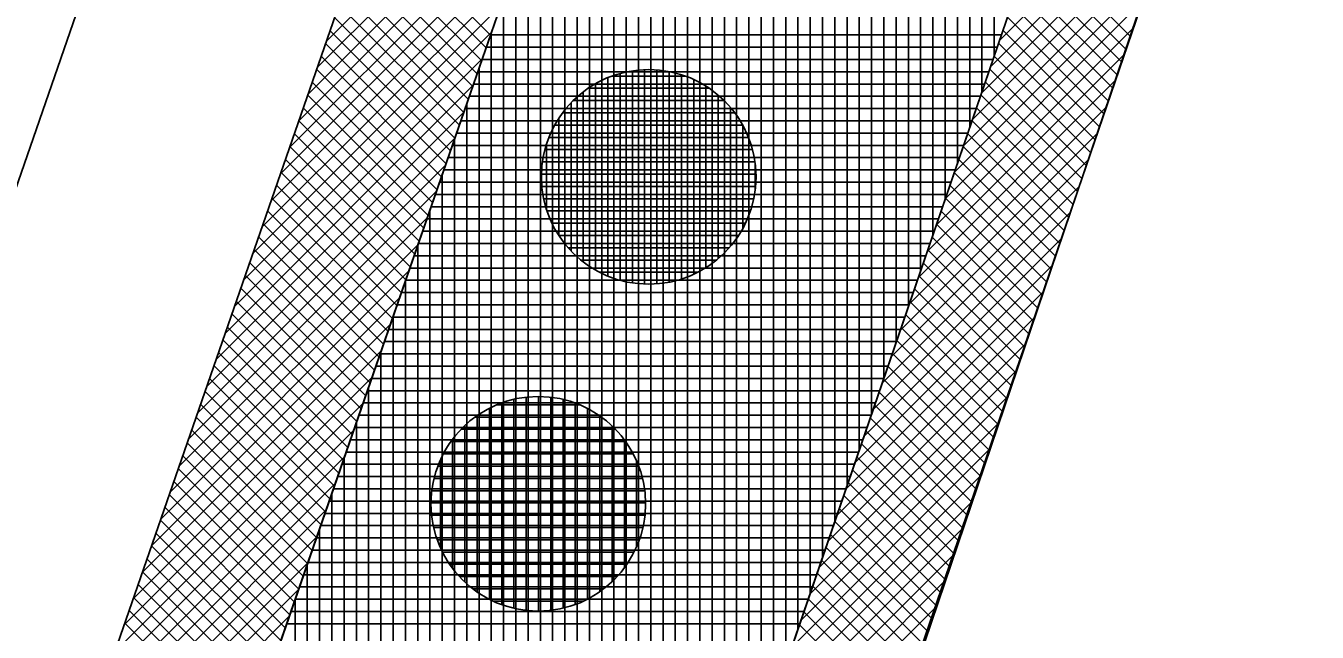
# Model space of a CAD drawing. Extents: x -565346 to -564154, y -1097386 to -1095620.
# Drawn here: x -564222.92 to -564201.86, y -1096410.85 to -1096400.96 of the extents above; entities that cross this region are included whole.
import ezdxf

# ---------------------------------------------------------------- set-up
doc = ezdxf.new("R2010")
doc.units = 0
for name, color, linetype in [('Vrstva 1', 7, 'Continuous'), ('Vrstva 13', 7, 'Continuous'), ('Vrstva 41', 7, 'Continuous'), ('Vrstva 42', 7, 'Continuous'), ('Vrstva 43', 7, 'Continuous'), ('Vrstva 44', 7, 'Continuous')]:
    doc.layers.add(name, color=color, linetype=linetype)

msp = doc.modelspace()

# ---------------------------------------------------------------- linework, layer by layer
at = {"layer": 'Vrstva 1'}
for p, q in [((-564183.37, -1096301.17), (-564225.11, -1096421.68)), ((-564202.39, -1096343.85), (-564233.51, -1096433.72))]:
    msp.add_line(p, q, dxfattribs=at)
at = {"layer": 'Vrstva 13'}
msp.add_line((-564171.03, -1096302.15), (-564215.39, -1096431.76), dxfattribs=at)
at = {"layer": 'Vrstva 41'}
for points in [[(-564215.226, -1096425.104), (-564213.26, -1096425.74), (-564190.01, -1096357.19), (-564171.03, -1096302.15), (-564177.55, -1096264.11), (-564190.98, -1096227.75), (-564194.264, -1096223.181), (-564195.888, -1096224.348), (-564192.762, -1096228.697), (-564179.49, -1096264.63), (-564173.087, -1096301.985)], [(-564225.11, -1096421.68), (-564222.748, -1096422.498), (-564180.797, -1096301.38), (-564186.765, -1096266.582), (-564199.442, -1096232.246), (-564201.974, -1096228.723), (-564204.005, -1096230.182), (-564201.67, -1096233.43), (-564189.19, -1096267.23), (-564183.37, -1096301.17)]]:
    msp.add_lwpolyline(points, close=True, dxfattribs=at)
at = {"layer": 'Vrstva 42'}
for p, q in [((-564213.975, -1096397.168), (-564218.022, -1096401.216)), ((-564214.125, -1096397.601), (-564218.172, -1096401.648)), ((-564214.274, -1096398.034), (-564218.322, -1096402.081)), ((-564203.855, -1096398.009), (-564207.044, -1096401.199)), ((-564214.424, -1096398.467), (-564218.472, -1096402.514)), ((-564204, -1096398.437), (-564207.191, -1096401.629)), ((-564214.574, -1096398.899), (-564218.621, -1096402.947)), ((-564204.145, -1096398.865), (-564207.339, -1096402.059)), ((-564217.305, -1096399.147), (-564215.341, -1096401.112)), ((-564214.724, -1096399.332), (-564218.771, -1096403.379)), ((-564217.378, -1096399.357), (-564215.413, -1096401.322)), ((-564204.29, -1096399.293), (-564207.486, -1096402.489)), ((-564217.451, -1096399.567), (-564215.486, -1096401.532)), ((-564206.483, -1096399.559), (-564204.913, -1096401.129)), ((-564214.874, -1096399.765), (-564218.921, -1096403.812)), ((-564217.524, -1096399.777), (-564215.559, -1096401.742)), ((-564204.435, -1096399.721), (-564207.633, -1096402.919)), ((-564206.555, -1096399.769), (-564204.984, -1096401.34)), ((-564217.596, -1096399.987), (-564215.632, -1096401.952)), ((-564206.627, -1096399.98), (-564205.056, -1096401.551)), ((-564215.024, -1096400.198), (-564219.071, -1096404.245)), ((-564217.669, -1096400.197), (-564215.704, -1096402.162)), ((-564204.58, -1096400.149), (-564207.78, -1096403.349)), ((-564206.699, -1096400.191), (-564205.128, -1096401.762)), ((-564217.742, -1096400.407), (-564215.777, -1096402.372)), ((-564206.771, -1096400.402), (-564205.199, -1096401.974)), ((-564215.174, -1096400.63), (-564219.221, -1096404.677)), ((-564217.815, -1096400.617), (-564215.85, -1096402.582)), ((-564204.726, -1096400.577), (-564207.927, -1096403.779)), ((-564206.843, -1096400.612), (-564205.271, -1096402.185)), ((-564217.887, -1096400.827), (-564215.923, -1096402.792)), ((-564206.916, -1096400.823), (-564205.342, -1096402.396)), ((-564215.324, -1096401.063), (-564219.371, -1096405.11)), ((-564217.96, -1096401.038), (-564215.995, -1096403.002)), ((-564204.871, -1096401.005), (-564208.074, -1096404.209)), ((-564206.988, -1096401.034), (-564205.414, -1096402.607)), ((-564218.033, -1096401.248), (-564216.068, -1096403.212)), ((-564207.06, -1096401.244), (-564205.486, -1096402.818)), ((-564215.474, -1096401.496), (-564219.521, -1096405.543)), ((-564218.106, -1096401.458), (-564216.141, -1096403.423)), ((-564205.016, -1096401.433), (-564208.222, -1096404.639)), ((-564207.132, -1096401.455), (-564205.557, -1096403.03)), ((-564218.179, -1096401.668), (-564216.214, -1096403.633)), ((-564207.204, -1096401.666), (-564205.629, -1096403.241)), ((-564215.623, -1096401.928), (-564219.671, -1096405.976)), ((-564218.251, -1096401.878), (-564216.286, -1096403.843)), ((-564205.161, -1096401.861), (-564208.369, -1096405.069)), ((-564207.276, -1096401.877), (-564205.701, -1096403.452)), ((-564218.324, -1096402.088), (-564216.359, -1096404.053)), ((-564207.348, -1096402.087), (-564205.772, -1096403.663)), ((-564215.773, -1096402.361), (-564219.82, -1096406.408)), ((-564218.397, -1096402.298), (-564216.432, -1096404.263)), ((-564205.306, -1096402.289), (-564208.516, -1096405.499)), ((-564207.42, -1096402.298), (-564205.844, -1096403.874)), ((-564218.47, -1096402.508), (-564216.505, -1096404.473)), ((-564207.492, -1096402.509), (-564205.916, -1096404.086)), ((-564215.923, -1096402.794), (-564219.97, -1096406.841)), ((-564218.542, -1096402.718), (-564216.578, -1096404.683)), ((-564205.451, -1096402.717), (-564208.663, -1096405.929)), ((-564207.565, -1096402.719), (-564205.987, -1096404.297)), ((-564218.615, -1096402.928), (-564216.65, -1096404.893)), ((-564207.637, -1096402.93), (-564206.059, -1096404.508)), ((-564216.073, -1096403.227), (-564220.12, -1096407.274)), ((-564218.688, -1096403.138), (-564216.723, -1096405.103)), ((-564205.597, -1096403.146), (-564208.81, -1096406.359)), ((-564207.709, -1096403.141), (-564206.13, -1096404.719)), ((-564218.761, -1096403.348), (-564216.796, -1096405.313)), ((-564207.781, -1096403.352), (-564206.202, -1096404.931)), ((-564216.223, -1096403.659), (-564220.27, -1096407.706)), ((-564218.833, -1096403.558), (-564216.869, -1096405.523)), ((-564205.742, -1096403.574), (-564208.958, -1096406.789)), ((-564207.853, -1096403.562), (-564206.274, -1096405.142)), ((-564218.906, -1096403.769), (-564216.941, -1096405.733)), ((-564207.925, -1096403.773), (-564206.345, -1096405.353)), ((-564216.373, -1096404.092), (-564220.42, -1096408.139)), ((-564218.979, -1096403.979), (-564217.014, -1096405.943)), ((-564205.887, -1096404.002), (-564209.105, -1096407.219)), ((-564207.997, -1096403.984), (-564206.417, -1096405.564)), ((-564219.052, -1096404.189), (-564217.087, -1096406.154)), ((-564208.069, -1096404.195), (-564206.489, -1096405.775)), ((-564216.523, -1096404.525), (-564220.57, -1096408.572)), ((-564219.124, -1096404.399), (-564217.16, -1096406.364)), ((-564206.032, -1096404.43), (-564209.252, -1096407.649)), ((-564208.142, -1096404.405), (-564206.56, -1096405.987)), ((-564219.197, -1096404.609), (-564217.232, -1096406.574)), ((-564208.214, -1096404.616), (-564206.632, -1096406.198)), ((-564219.27, -1096404.819), (-564217.305, -1096406.784)), ((-564206.177, -1096404.858), (-564209.399, -1096408.079)), ((-564208.286, -1096404.827), (-564206.704, -1096406.409)), ((-564216.673, -1096404.957), (-564220.72, -1096409.005)), ((-564219.343, -1096405.029), (-564217.378, -1096406.994)), ((-564208.358, -1096405.037), (-564206.775, -1096406.62)), ((-564219.416, -1096405.239), (-564217.451, -1096407.204)), ((-564206.322, -1096405.286), (-564209.546, -1096408.509)), ((-564208.43, -1096405.248), (-564206.847, -1096406.831)), ((-564216.822, -1096405.39), (-564220.87, -1096409.437)), ((-564219.488, -1096405.449), (-564217.523, -1096407.414)), ((-564208.502, -1096405.459), (-564206.918, -1096407.043)), ((-564219.561, -1096405.659), (-564217.596, -1096407.624)), ((-564206.468, -1096405.714), (-564209.693, -1096408.939)), ((-564208.574, -1096405.67), (-564206.99, -1096407.254)), ((-564216.972, -1096405.823), (-564221.019, -1096409.87)), ((-564219.634, -1096405.869), (-564217.669, -1096407.834)), ((-564208.646, -1096405.88), (-564207.062, -1096407.465)), ((-564219.707, -1096406.079), (-564217.742, -1096408.044)), ((-564206.613, -1096406.142), (-564209.841, -1096409.369)), ((-564208.719, -1096406.091), (-564207.133, -1096407.676)), ((-564217.122, -1096406.256), (-564221.169, -1096410.303)), ((-564219.779, -1096406.29), (-564217.815, -1096408.254)), ((-564208.791, -1096406.302), (-564207.205, -1096407.887)), ((-564219.852, -1096406.5), (-564217.887, -1096408.464)), ((-564206.758, -1096406.57), (-564209.988, -1096409.799)), ((-564208.863, -1096406.512), (-564207.277, -1096408.099)), ((-564217.272, -1096406.688), (-564221.319, -1096410.735)), ((-564219.925, -1096406.71), (-564217.96, -1096408.675)), ((-564208.935, -1096406.723), (-564207.348, -1096408.31)), ((-564219.998, -1096406.92), (-564218.033, -1096408.885)), ((-564206.903, -1096406.998), (-564210.135, -1096410.229)), ((-564209.007, -1096406.934), (-564207.42, -1096408.521)), ((-564217.422, -1096407.121), (-564221.469, -1096411.168)), ((-564220.07, -1096407.13), (-564218.106, -1096409.095)), ((-564209.079, -1096407.145), (-564207.492, -1096408.732)), ((-564220.143, -1096407.34), (-564218.178, -1096409.305)), ((-564207.048, -1096407.426), (-564210.282, -1096410.659)), ((-564209.151, -1096407.355), (-564207.563, -1096408.943)), ((-564217.572, -1096407.554), (-564221.619, -1096411.601)), ((-564220.216, -1096407.55), (-564218.251, -1096409.515)), ((-564209.223, -1096407.566), (-564207.635, -1096409.155)), ((-564220.289, -1096407.76), (-564218.324, -1096409.725)), ((-564207.194, -1096407.854), (-564210.429, -1096411.089)), ((-564209.296, -1096407.777), (-564207.706, -1096409.366)), ((-564217.722, -1096407.987), (-564221.769, -1096412.034)), ((-564220.361, -1096407.97), (-564218.397, -1096409.935)), ((-564209.368, -1096407.987), (-564207.778, -1096409.577)), ((-564220.434, -1096408.18), (-564218.469, -1096410.145)), ((-564207.339, -1096408.282), (-564210.577, -1096411.519)), ((-564209.44, -1096408.198), (-564207.85, -1096409.788)), ((-564217.872, -1096408.419), (-564221.919, -1096412.466)), ((-564220.507, -1096408.39), (-564218.542, -1096410.355)), ((-564209.512, -1096408.409), (-564207.921, -1096410)), ((-564220.58, -1096408.6), (-564218.615, -1096410.565)), ((-564207.484, -1096408.71), (-564210.724, -1096411.95)), ((-564209.584, -1096408.62), (-564207.993, -1096410.211)), ((-564218.021, -1096408.852), (-564222.069, -1096412.899)), ((-564220.652, -1096408.81), (-564218.688, -1096410.775)), ((-564209.656, -1096408.83), (-564208.065, -1096410.422)), ((-564220.725, -1096409.021), (-564218.76, -1096410.985)), ((-564207.629, -1096409.138), (-564210.871, -1096412.38)), ((-564209.728, -1096409.041), (-564208.136, -1096410.633)), ((-564218.171, -1096409.285), (-564222.219, -1096413.332)), ((-564220.798, -1096409.231), (-564218.833, -1096411.195)), ((-564209.8, -1096409.252), (-564208.208, -1096410.844)), ((-564220.871, -1096409.441), (-564218.906, -1096411.406)), ((-564207.774, -1096409.566), (-564211.018, -1096412.81)), ((-564209.873, -1096409.463), (-564208.279, -1096411.056)), ((-564218.321, -1096409.717), (-564222.368, -1096413.765)), ((-564220.944, -1096409.651), (-564218.979, -1096411.616)), ((-564209.945, -1096409.673), (-564208.351, -1096411.267)), ((-564221.016, -1096409.861), (-564219.051, -1096411.826)), ((-564207.919, -1096409.994), (-564211.165, -1096413.24)), ((-564210.017, -1096409.884), (-564208.423, -1096411.478)), ((-564218.471, -1096410.15), (-564222.518, -1096414.197)), ((-564221.089, -1096410.071), (-564219.124, -1096412.036)), ((-564210.089, -1096410.095), (-564208.494, -1096411.689)), ((-564221.162, -1096410.281), (-564219.197, -1096412.246)), ((-564210.161, -1096410.305), (-564208.566, -1096411.9)), ((-564218.621, -1096410.583), (-564222.668, -1096414.63)), ((-564221.235, -1096410.491), (-564219.27, -1096412.456)), ((-564208.065, -1096410.422), (-564211.312, -1096413.67)), ((-564210.233, -1096410.516), (-564208.638, -1096412.112)), ((-564221.307, -1096410.701), (-564219.343, -1096412.666)), ((-564210.305, -1096410.727), (-564208.709, -1096412.323))]:
    msp.add_line(p, q, dxfattribs=at)
at = {"layer": 'Vrstva 43'}
for p, q in [((-564207.13, -1096401.45), (-564207.13, -1096377.407)), ((-564207.33, -1096402.034), (-564207.33, -1096377.984)), ((-564207.53, -1096402.618), (-564207.53, -1096378.562)), ((-564207.73, -1096403.203), (-564207.73, -1096379.139)), ((-564207.93, -1096403.787), (-564207.93, -1096379.717)), ((-564208.13, -1096404.371), (-564208.13, -1096380.294)), ((-564208.33, -1096404.956), (-564208.33, -1096380.871)), ((-564208.53, -1096405.54), (-564208.53, -1096381.449)), ((-564208.73, -1096406.124), (-564208.73, -1096382.026)), ((-564208.93, -1096406.709), (-564208.93, -1096382.604)), ((-564209.13, -1096407.293), (-564209.13, -1096383.181)), ((-564209.33, -1096407.877), (-564209.33, -1096383.758)), ((-564209.53, -1096408.462), (-564209.53, -1096384.336)), ((-564209.73, -1096409.046), (-564209.73, -1096384.913)), ((-564209.93, -1096409.63), (-564209.93, -1096385.491)), ((-564210.13, -1096410.215), (-564210.13, -1096386.068)), ((-564210.33, -1096410.799), (-564210.33, -1096386.646)), ((-564210.53, -1096411.384), (-564210.53, -1096387.223)), ((-564210.73, -1096411.968), (-564210.73, -1096387.8)), ((-564210.93, -1096412.552), (-564210.93, -1096388.378)), ((-564211.13, -1096413.137), (-564211.13, -1096388.955)), ((-564211.33, -1096413.721), (-564211.33, -1096389.533)), ((-564211.53, -1096414.305), (-564211.53, -1096390.11)), ((-564211.73, -1096414.89), (-564211.73, -1096390.688)), ((-564211.93, -1096415.474), (-564211.93, -1096391.265)), ((-564212.13, -1096416.058), (-564212.13, -1096391.842)), ((-564212.33, -1096416.643), (-564212.33, -1096392.42)), ((-564212.53, -1096417.227), (-564212.53, -1096392.997)), ((-564212.73, -1096417.811), (-564212.73, -1096393.575)), ((-564212.93, -1096418.396), (-564212.93, -1096394.152)), ((-564213.13, -1096418.98), (-564213.13, -1096394.73)), ((-564213.33, -1096419.564), (-564213.33, -1096395.307)), ((-564213.53, -1096420.149), (-564213.53, -1096395.884)), ((-564213.73, -1096420.733), (-564213.73, -1096396.462)), ((-564213.93, -1096421.317), (-564213.93, -1096397.039)), ((-564214.13, -1096421.902), (-564214.13, -1096397.617)), ((-564214.33, -1096422.486), (-564214.33, -1096398.194)), ((-564214.53, -1096423.07), (-564214.53, -1096398.772)), ((-564214.73, -1096423.655), (-564214.73, -1096399.349)), ((-564214.93, -1096424.239), (-564214.93, -1096399.926)), ((-564215.13, -1096424.824), (-564215.13, -1096400.504)), ((-564215.34, -1096401.11), (-564207.014, -1096401.11)), ((-564215.33, -1096431.59), (-564215.33, -1096401.081)), ((-564215.409, -1096401.31), (-564207.082, -1096401.31)), ((-564215.478, -1096401.51), (-564207.151, -1096401.51)), ((-564215.548, -1096401.71), (-564207.219, -1096401.71)), ((-564215.53, -1096431.754), (-564215.53, -1096401.659)), ((-564215.617, -1096401.91), (-564207.288, -1096401.91)), ((-564215.686, -1096402.11), (-564207.356, -1096402.11)), ((-564215.756, -1096402.31), (-564207.424, -1096402.31)), ((-564215.73, -1096431.746), (-564215.73, -1096402.236)), ((-564215.825, -1096402.51), (-564207.493, -1096402.51)), ((-564215.93, -1096431.738), (-564215.93, -1096402.814)), ((-564215.894, -1096402.71), (-564207.561, -1096402.71)), ((-564215.963, -1096402.91), (-564207.63, -1096402.91)), ((-564216.033, -1096403.11), (-564207.698, -1096403.11)), ((-564216.13, -1096431.729), (-564216.13, -1096403.391)), ((-564216.102, -1096403.31), (-564207.767, -1096403.31)), ((-564216.171, -1096403.51), (-564207.835, -1096403.51)), ((-564216.24, -1096403.71), (-564207.904, -1096403.71)), ((-564216.33, -1096431.721), (-564216.33, -1096403.968)), ((-564216.31, -1096403.91), (-564207.972, -1096403.91)), ((-564216.448, -1096404.31), (-564208.109, -1096404.31)), ((-564216.379, -1096404.11), (-564208.041, -1096404.11)), ((-564216.518, -1096404.51), (-564208.177, -1096404.51)), ((-564216.587, -1096404.71), (-564208.246, -1096404.71)), ((-564216.53, -1096431.713), (-564216.53, -1096404.546)), ((-564216.656, -1096404.91), (-564208.314, -1096404.91)), ((-564216.73, -1096431.673), (-564216.73, -1096405.123)), ((-564216.725, -1096405.11), (-564208.383, -1096405.11)), ((-564216.795, -1096405.31), (-564208.451, -1096405.31)), ((-564216.864, -1096405.51), (-564208.52, -1096405.51)), ((-564216.933, -1096405.71), (-564208.588, -1096405.71)), ((-564216.93, -1096431.616), (-564216.93, -1096405.701)), ((-564217.003, -1096405.91), (-564208.657, -1096405.91)), ((-564217.072, -1096406.11), (-564208.725, -1096406.11)), ((-564217.141, -1096406.31), (-564208.794, -1096406.31)), ((-564217.13, -1096431.559), (-564217.13, -1096406.278)), ((-564217.21, -1096406.51), (-564208.862, -1096406.51)), ((-564217.28, -1096406.71), (-564208.93, -1096406.71)), ((-564217.349, -1096406.91), (-564208.999, -1096406.91)), ((-564217.33, -1096431.502), (-564217.33, -1096406.856)), ((-564217.418, -1096407.11), (-564209.067, -1096407.11)), ((-564217.53, -1096431.445), (-564217.53, -1096407.433)), ((-564217.487, -1096407.31), (-564209.136, -1096407.31)), ((-564217.557, -1096407.51), (-564209.204, -1096407.51)), ((-564217.626, -1096407.71), (-564209.273, -1096407.71)), ((-564217.73, -1096431.388), (-564217.73, -1096408.01)), ((-564217.695, -1096407.91), (-564209.341, -1096407.91)), ((-564217.834, -1096408.31), (-564209.478, -1096408.31)), ((-564217.765, -1096408.11), (-564209.41, -1096408.11)), ((-564217.903, -1096408.51), (-564209.546, -1096408.51)), ((-564217.972, -1096408.71), (-564209.615, -1096408.71)), ((-564217.93, -1096431.331), (-564217.93, -1096408.588)), ((-564218.042, -1096408.91), (-564209.683, -1096408.91)), ((-564218.111, -1096409.11), (-564209.752, -1096409.11)), ((-564218.18, -1096409.31), (-564209.82, -1096409.31)), ((-564218.13, -1096431.274), (-564218.13, -1096409.165)), ((-564218.249, -1096409.51), (-564209.889, -1096409.51)), ((-564218.33, -1096431.216), (-564218.33, -1096409.743)), ((-564218.319, -1096409.71), (-564209.957, -1096409.71)), ((-564218.388, -1096409.91), (-564210.026, -1096409.91)), ((-564218.457, -1096410.11), (-564210.094, -1096410.11)), ((-564218.53, -1096431.159), (-564218.53, -1096410.32)), ((-564218.527, -1096410.31), (-564210.163, -1096410.31)), ((-564218.596, -1096410.51), (-564210.231, -1096410.51)), ((-564218.665, -1096410.71), (-564210.299, -1096410.71))]:
    msp.add_line(p, q, dxfattribs=at)
msp.add_lwpolyline([(-564186.765, -1096266.582), (-564180.797, -1096301.38), (-564222.748, -1096422.498), (-564225.11, -1096421.68), (-564223.32, -1096427.69), (-564219.79, -1096430.8), (-564216.6, -1096431.71), (-564215.39, -1096431.76), (-564213.26, -1096425.74), (-564215.226, -1096425.104), (-564173.087, -1096301.985), (-564179.49, -1096264.63)], dxfattribs=at)
at = {"layer": 'Vrstva 44'}
for p, q in [((-564213.36, -1096401.78), (-564212.17, -1096401.78)), ((-564213.23, -1096405.11), (-564213.23, -1096401.737)), ((-564213.03, -1096405.152), (-564213.03, -1096401.696)), ((-564212.83, -1096405.172), (-564212.83, -1096401.677)), ((-564212.63, -1096405.168), (-564212.63, -1096401.681)), ((-564212.43, -1096405.14), (-564212.43, -1096401.707)), ((-564212.23, -1096405.088), (-564212.23, -1096401.758)), ((-564213.749, -1096401.98), (-564211.777, -1096401.98)), ((-564213.63, -1096404.943), (-564213.63, -1096401.905)), ((-564213.43, -1096405.042), (-564213.43, -1096401.807)), ((-564212.03, -1096405.011), (-564212.03, -1096401.838)), ((-564211.83, -1096404.902), (-564211.83, -1096401.946)), ((-564213.993, -1096402.18), (-564211.533, -1096402.18)), ((-564213.83, -1096404.811), (-564213.83, -1096402.036)), ((-564211.63, -1096404.754), (-564211.63, -1096402.093)), ((-564214.168, -1096402.38), (-564211.362, -1096402.38)), ((-564214.03, -1096404.63), (-564214.03, -1096402.218)), ((-564211.43, -1096404.554), (-564211.43, -1096402.292)), ((-564214.295, -1096402.58), (-564211.231, -1096402.58)), ((-564214.23, -1096404.376), (-564214.23, -1096402.472)), ((-564211.23, -1096404.262), (-564211.23, -1096402.583)), ((-564214.389, -1096402.78), (-564211.139, -1096402.78)), ((-564214.456, -1096402.98), (-564211.073, -1096402.98)), ((-564214.43, -1096403.956), (-564214.43, -1096402.894)), ((-564214.496, -1096403.18), (-564211.032, -1096403.18)), ((-564211.03, -1096403.644), (-564211.03, -1096403.195)), ((-564214.512, -1096403.38), (-564211.015, -1096403.38)), ((-564214.505, -1096403.58), (-564211.022, -1096403.58)), ((-564214.476, -1096403.78), (-564211.053, -1096403.78)), ((-564214.423, -1096403.98), (-564211.107, -1096403.98)), ((-564214.341, -1096404.18), (-564211.186, -1096404.18)), ((-564214.228, -1096404.38), (-564211.3, -1096404.38)), ((-564214.077, -1096404.58), (-564211.452, -1096404.58)), ((-564213.869, -1096404.78), (-564211.661, -1096404.78)), ((-564213.565, -1096404.98), (-564211.967, -1096404.98)), ((-564214.96, -1096410.458), (-564214.96, -1096407.051)), ((-564214.76, -1096410.492), (-564214.76, -1096407.017)), ((-564214.56, -1096410.502), (-564214.56, -1096407.005)), ((-564214.36, -1096410.49), (-564214.36, -1096407.017)), ((-564215.36, -1096410.312), (-564215.36, -1096407.196)), ((-564215.236, -1096407.14), (-564213.888, -1096407.14)), ((-564215.16, -1096410.397), (-564215.16, -1096407.11)), ((-564214.16, -1096410.455), (-564214.16, -1096407.053)), ((-564213.96, -1096410.396), (-564213.96, -1096407.114)), ((-564213.76, -1096410.306), (-564213.76, -1096407.201)), ((-564215.593, -1096407.34), (-564213.536, -1096407.34)), ((-564215.56, -1096410.191), (-564215.56, -1096407.317)), ((-564213.56, -1096410.185), (-564213.56, -1096407.323)), ((-564215.822, -1096407.54), (-564213.306, -1096407.54)), ((-564215.76, -1096410.03), (-564215.76, -1096407.476)), ((-564213.36, -1096410.022), (-564213.36, -1096407.486)), ((-564215.99, -1096407.74), (-564213.139, -1096407.74)), ((-564215.96, -1096409.807), (-564215.96, -1096407.7)), ((-564213.16, -1096409.798), (-564213.16, -1096407.713)), ((-564216.16, -1096409.472), (-564216.16, -1096408.038)), ((-564216.111, -1096407.94), (-564213.017, -1096407.94)), ((-564212.96, -1096409.448), (-564212.96, -1096408.055)), ((-564216.202, -1096408.14), (-564212.928, -1096408.14)), ((-564216.264, -1096408.34), (-564212.865, -1096408.34)), ((-564216.299, -1096408.54), (-564212.827, -1096408.54)), ((-564216.312, -1096408.74), (-564212.815, -1096408.74)), ((-564216.303, -1096408.94), (-564212.826, -1096408.94)), ((-564216.27, -1096409.14), (-564212.859, -1096409.14)), ((-564216.212, -1096409.34), (-564212.916, -1096409.34)), ((-564216.126, -1096409.54), (-564213.002, -1096409.54)), ((-564216.009, -1096409.74), (-564213.121, -1096409.74)), ((-564215.848, -1096409.94), (-564213.278, -1096409.94)), ((-564215.631, -1096410.14), (-564213.497, -1096410.14)), ((-564215.299, -1096410.34), (-564213.827, -1096410.34))]:
    msp.add_line(p, q, dxfattribs=at)
for centre in [(-564212.764, -1096403.424), (-564214.564, -1096408.754)]:
    msp.add_circle(centre, 1.75, dxfattribs=at)

doc.saveas('drawing.dxf')
